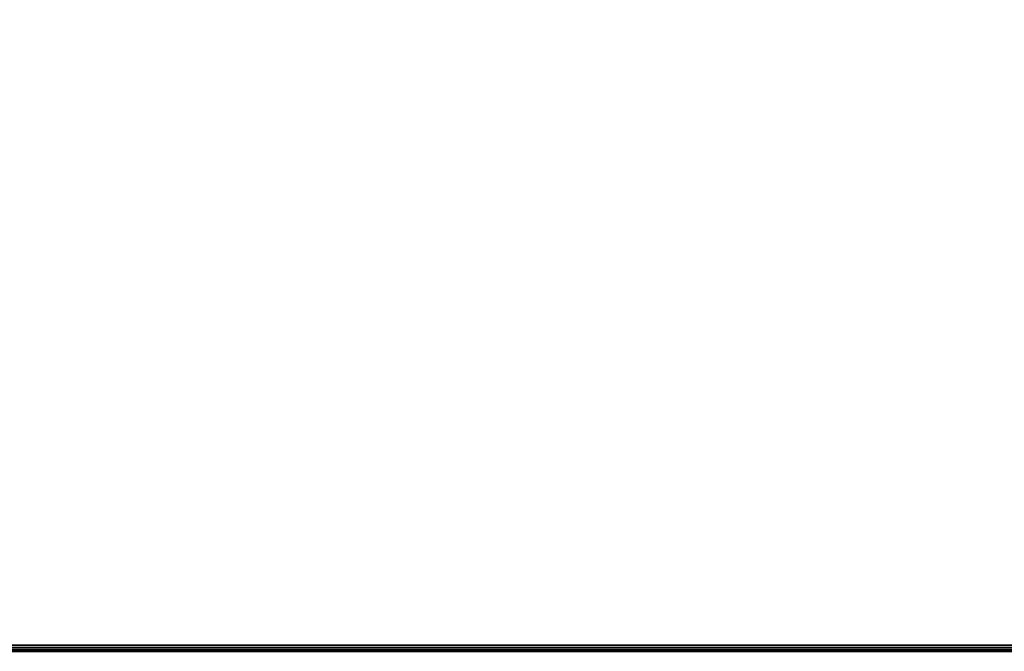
# Model space of a CAD drawing. Header units: inches. Extents: x 390 to 1835, y -266 to 136.
# Tile 652 of 656: x 1545 to 1564, y -26 to -14. Entities that reach past the tile are written whole.
import ezdxf
from ezdxf.enums import TextEntityAlignment as Align

# ---------------------------------------------------------------- set-up
doc = ezdxf.new("R2010")
doc.units = ezdxf.units.IN
doc.header["$LTSCALE"] = 0.95294
doc.header["$MEASUREMENT"] = 0
for name, color, linetype in [('A-FURN-3-PLANES-TABLE-TOP-EDGE', 35, 'Continuous'), ('A-FURN-3-PLANES-TABLE-TOP-SURFACE-BOTTOM', 49, 'Continuous'), ('A-FURN-3-PLANES-TABLE-TOP-SURFACE-TOP', 33, 'Continuous'), ('A-FURN-HAWORTH-ATT', 251, 'Continuous')]:
    doc.layers.add(name, color=color, linetype=linetype)

# ---------------------------------------------------------------- blocks, each defined once
blk = doc.blocks.new('TARA-2460-JNC4-FLAT-3D-3')
at = {"layer": 'A-FURN-3-PLANES-TABLE-TOP-SURFACE-BOTTOM'}
blk.add_3dface([(0.04, -0.04, 27.75), (59.64, -0.04, 27.75), (59.64, -23.562, 27.75), (0.04, -23.562, 27.75)], dxfattribs=at)
at = {"layer": 'A-FURN-3-PLANES-TABLE-TOP-SURFACE-TOP'}
blk.add_3dface([(0.04, -23.562, 29), (59.64, -23.562, 29), (59.64, -0.04, 29), (0.04, -0.04, 29)], dxfattribs=at)
at = {"layer": 'A-FURN-HAWORTH-ATT', "flags": 1}
for tag, p in [('HAWMC', (0, 0)), ('HAWPN', (0, -0.167)), ('HAWSN', (0, -0.333))]:
    blk.add_attdef(tag, text='', height=0.1, dxfattribs=at).set_placement(p, align=Align.TOP_CENTER)
at = {"layer": 'A-FURN-3-PLANES-TABLE-TOP-EDGE'}
mesh = blk.add_polymesh((2, 10), dxfattribs=at)
for k, corner in enumerate([(0.04, -23.562, 29), (0.04, -23.607, 28.991), (0.04, -23.645, 28.965), (0.04, -23.671, 28.927), (0.04, -23.68, 28.882), (0.04, -23.68, 27.868), (0.04, -23.671, 27.823), (0.04, -23.645, 27.785), (0.04, -23.607, 27.759), (0.04, -23.562, 27.75), (59.64, -23.562, 29), (59.64, -23.607, 28.991), (59.64, -23.645, 28.965), (59.64, -23.671, 28.927), (59.64, -23.68, 28.882), (59.64, -23.68, 27.868), (59.64, -23.671, 27.823), (59.64, -23.645, 27.785), (59.64, -23.607, 27.759), (59.64, -23.562, 27.75)]):
    mesh.set_mesh_vertex(divmod(k, 10), corner)

msp = doc.modelspace()

# ---------------------------------------------------------------- block references
msp.add_blockref('TARA-2460-JNC4-FLAT-3D-3', (1534.396, -2.253))

doc.saveas('drawing.dxf')
